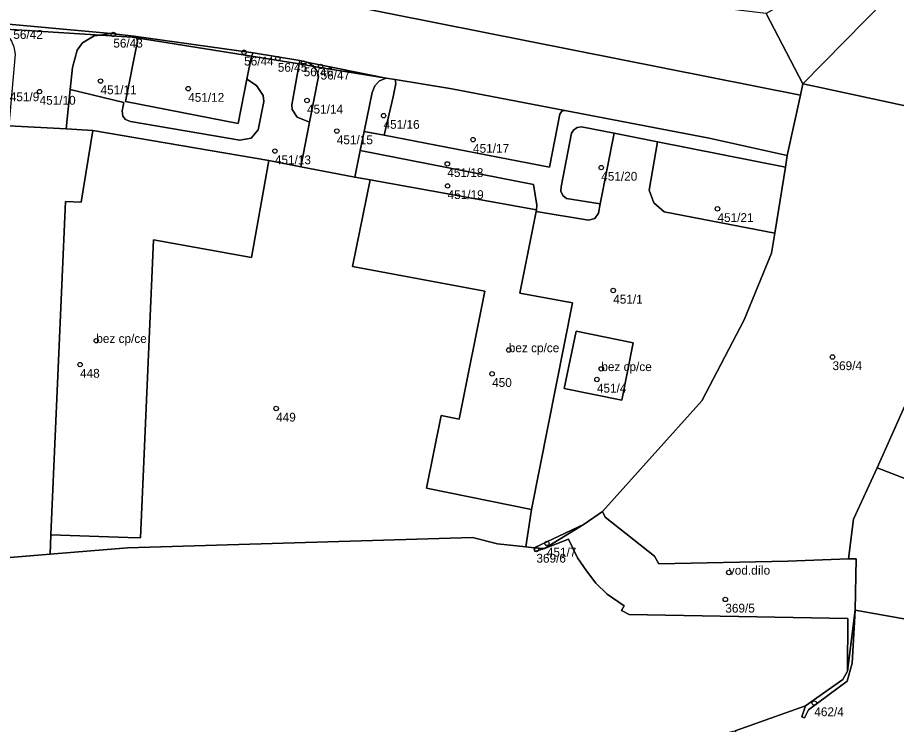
# Model space of a CAD drawing. Extents: x -878211 to -870363, y -1058464 to -1052522.
# Drawn here: x -874227.5 to -874127.9, y -1056316.8 to -1056236.7 of the extents above; entities that cross this region are included whole.
import ezdxf

# ---------------------------------------------------------------- set-up
doc = ezdxf.new("R2010")
doc.units = 0
for name, color, linetype in [('Vrstva 1', 7, 'Continuous'), ('Vrstva 50', 7, 'Continuous'), ('Vrstva 51', 7, 'Continuous'), ('Vrstva 52', 7, 'Continuous')]:
    doc.layers.add(name, color=color, linetype=linetype)

msp = doc.modelspace()

# ---------------------------------------------------------------- linework, layer by layer
at = {"layer": 'Vrstva 1'}
for p, q in [((-874231.49, -1056237.12), (-874216.94, -1056238.48)), ((-874223.82, -1056297.51), (-874254.81, -1056300.09))]:
    msp.add_line(p, q, dxfattribs=at)
msp.add_lwpolyline([(-874138.73, -1056245.44), (-874195.46, -1056234.16), (-874216.86, -1056231.45), (-874226.76, -1056230.39), (-874231.06, -1056230.07), (-874249.04, -1056229.65), (-874285.19, -1056231.75), (-874290.65, -1056231.84), (-874295.48, -1056231.91), (-874299.31, -1056231.75), (-874319.2, -1056227.74)], dxfattribs=at)
at = {"layer": 'Vrstva 50'}
for centre in [(-874216.66, -1056238.56994), (-874201.83, -1056240.59994), (-874198.01, -1056241.30994), (-874195.08, -1056241.81994), (-874193.16, -1056242.18994), (-874218.11, -1056243.85994), (-874225.02, -1056245.04994), (-874208.17, -1056244.71994), (-874194.7, -1056246.05994), (-874186.02, -1056247.77994), (-874191.32, -1056249.52994), (-874175.87, -1056250.49994), (-874198.34, -1056251.79994), (-874178.79, -1056253.24994), (-874161.34, -1056253.66994), (-874178.76, -1056255.74994), (-874148.16, -1056258.34994), (-874159.98, -1056267.60994), (-874218.59, -1056273.30994), (-874171.82, -1056274.35994), (-874220.43, -1056276.00994), (-874135.12, -1056275.14994), (-874173.71, -1056277.05994), (-874161.33, -1056276.49994), (-874161.83, -1056277.69994), (-874198.2, -1056280.98994), (-874168.69, -1056296.98994), (-874167.5, -1056296.28994), (-874146.87, -1056299.58994), (-874147.27, -1056302.64994), (-874137.18, -1056314.39994)]:
    msp.add_circle(centre, 0.25, dxfattribs=at)
at = {"layer": 'Vrstva 51'}
for points in [[(-874059.11, -1056233.23), (-874064.36, -1056233.25), (-874065.94, -1056233.26), (-874106.31, -1056225.83), (-874114.6, -1056224.35), (-874120.49, -1056226.51), (-874127.68, -1056227.83), (-874142.65, -1056236.19), (-874138.49, -1056244.16), (-874126.68, -1056232.13), (-874109.62, -1056229.34), (-874061.05, -1056239.3), (-874058.08, -1056239.54)], [(-874216.94, -1056238.48), (-874231.49, -1056237.12), (-874229.42, -1056237.93), (-874218.12, -1056238.64)], [(-874220.16, -1056239.52), (-874218.82, -1056238.72), (-874218.12, -1056238.64), (-874229.42, -1056237.93), (-874228.77, -1056238.49), (-874228.2, -1056239.34), (-874227.95, -1056239.96), (-874227.8, -1056240.81), (-874228.51, -1056248.93), (-874221.99, -1056249.29), (-874221.55, -1056244.82), (-874221.3, -1056242.32), (-874220.76, -1056240.37)], [(-874215.46, -1056246.29), (-874215.64, -1056247.25), (-874215.58, -1056247.82), (-874215.26, -1056248.21), (-874214.71, -1056248.43), (-874202.33, -1056250.56), (-874201.04, -1056250.32), (-874200.24, -1056249.4), (-874199.59, -1056246.16), (-874199.68, -1056245.48), (-874200.43, -1056244.36), (-874201.52, -1056243.63), (-874202.51, -1056248.66), (-874215.28, -1056246.19), (-874213.93, -1056239.33), (-874214.02, -1056238.94), (-874214.53, -1056238.86), (-874218.12, -1056238.64), (-874218.82, -1056238.72), (-874220.16, -1056239.52), (-874220.76, -1056240.37), (-874221.3, -1056242.32), (-874221.55, -1056244.82)], [(-874218.12, -1056238.64), (-874214.53, -1056238.86), (-874214.02, -1056238.94), (-874214.33, -1056238.76), (-874216.94, -1056238.48)], [(-874201.01, -1056241.04), (-874214.02, -1056238.94), (-874213.93, -1056239.33), (-874215.28, -1056246.19), (-874202.51, -1056248.66), (-874201.52, -1056243.63)], [(-874214.02, -1056238.94), (-874201.01, -1056241.04), (-874200.82, -1056240.64), (-874214.33, -1056238.76)], [(-874201.01, -1056241.04), (-874195.6, -1056241.92), (-874195.53, -1056241.52), (-874200.82, -1056240.64)], [(-874195.6, -1056241.92), (-874201.01, -1056241.04), (-874201.52, -1056243.63), (-874200.43, -1056244.36), (-874199.68, -1056245.48), (-874199.59, -1056246.16), (-874200.24, -1056249.4), (-874201.04, -1056250.32), (-874202.33, -1056250.56), (-874214.71, -1056248.43), (-874215.26, -1056248.21), (-874215.58, -1056247.82), (-874215.64, -1056247.25), (-874215.46, -1056246.29), (-874221.55, -1056244.82), (-874221.99, -1056249.29), (-874218.97, -1056249.46), (-874199.04, -1056252.87), (-874195.39, -1056253.57), (-874194.41, -1056248.51), (-874195.82, -1056247.94), (-874196.38, -1056247.08), (-874196.41, -1056246.56)], [(-874193.54, -1056242.78), (-874193.94, -1056242.19), (-874195.6, -1056241.92), (-874196.41, -1056246.56), (-874196.38, -1056247.08), (-874195.82, -1056247.94), (-874194.41, -1056248.51), (-874193.41, -1056243.34)], [(-874193.94, -1056242.19), (-874194.55, -1056241.75), (-874195.53, -1056241.52), (-874195.6, -1056241.92)], [(-874193.94, -1056242.19), (-874185.72, -1056243.52), (-874194.55, -1056241.75)], [(-874188.21, -1056249.56), (-874187.31, -1056245.17), (-874187, -1056244.38), (-874186.47, -1056243.84), (-874185.72, -1056243.52), (-874193.94, -1056242.19), (-874193.54, -1056242.78), (-874193.41, -1056243.34), (-874194.41, -1056248.51), (-874195.39, -1056253.57), (-874189.28, -1056254.74), (-874188.66, -1056251.72)], [(-874184.61, -1056244.12), (-874184.69, -1056243.68), (-874185.72, -1056243.52), (-874186.47, -1056243.84), (-874187, -1056244.38), (-874187.31, -1056245.17), (-874188.21, -1056249.56), (-874185.94, -1056250), (-874184.92, -1056245.66)], [(-874165.8, -1056247.28), (-874165.46, -1056247.19), (-874178.27, -1056244.72), (-874184.69, -1056243.68), (-874184.61, -1056244.12), (-874184.92, -1056245.66), (-874185.94, -1056250), (-874167.22, -1056253.64), (-874166.03, -1056247.61)], [(-874223.73, -1056295.33), (-874222.09, -1056257.53), (-874220.32, -1056257.6), (-874218.97, -1056249.46), (-874221.99, -1056249.29), (-874228.51, -1056248.93), (-874230.41, -1056248.82), (-874242.38, -1056248.16), (-874252.44, -1056247.69), (-874254.81, -1056293.74), (-874254.81, -1056300.09), (-874223.82, -1056297.51)], [(-874168.67, -1056258.47), (-874168.71, -1056258.65), (-874162.79, -1056259.63), (-874162.06, -1056259.45), (-874161.66, -1056258.83), (-874161.46, -1056257.79), (-874165.27, -1056257.17), (-874165.7, -1056256.85), (-874165.91, -1056256.36), (-874165.9, -1056255.86), (-874164.72, -1056249.75), (-874164.5, -1056249.44), (-874164.08, -1056249.12), (-874163.57, -1056249.04), (-874159.89, -1056249.77), (-874154.96, -1056250.75), (-874140.45, -1056253.61), (-874140.24, -1056252.28), (-874149.09, -1056250.35), (-874165.46, -1056247.19), (-874165.8, -1056247.28), (-874166.03, -1056247.61), (-874167.22, -1056253.64), (-874185.94, -1056250), (-874188.21, -1056249.56), (-874188.66, -1056251.72), (-874169.02, -1056255.58), (-874168.63, -1056257.93)], [(-874218.97, -1056249.46), (-874220.32, -1056257.6), (-874222.09, -1056257.53), (-874223.73, -1056295.33), (-874215, -1056295.61), (-874213.59, -1056295.65), (-874212.1, -1056261.88), (-874200.98, -1056263.88), (-874199.04, -1056252.87)], [(-874161.46, -1056257.79), (-874161.66, -1056258.83), (-874162.06, -1056259.45), (-874162.79, -1056259.63), (-874168.71, -1056258.65), (-874170.56, -1056267.9), (-874164.58, -1056268.99), (-874169.26, -1056292.43), (-874169.88, -1056296.7), (-874168.94, -1056296.78), (-874163.27, -1056294.13), (-874161.2, -1056292.66), (-874149.93, -1056280.11), (-874145.14, -1056270.93), (-874142.03, -1056263.36), (-874141.66, -1056261.09), (-874154.2, -1056258.67), (-874155.37, -1056257.68), (-874155.89, -1056256.23), (-874154.96, -1056250.75), (-874159.89, -1056249.77)], [(-874159.89, -1056249.77), (-874163.57, -1056249.04), (-874164.08, -1056249.12), (-874164.5, -1056249.44), (-874164.72, -1056249.75), (-874165.9, -1056255.86), (-874165.91, -1056256.36), (-874165.7, -1056256.85), (-874165.27, -1056257.17), (-874161.46, -1056257.79)], [(-874140.45, -1056253.61), (-874154.96, -1056250.75), (-874155.89, -1056256.23), (-874155.37, -1056257.68), (-874154.2, -1056258.67), (-874141.66, -1056261.09)], [(-874188.66, -1056251.72), (-874189.28, -1056254.74), (-874187.55, -1056255.07), (-874168.67, -1056258.47), (-874168.63, -1056257.93), (-874169.02, -1056255.58)], [(-874187.55, -1056255.07), (-874189.28, -1056254.74), (-874195.39, -1056253.57), (-874199.04, -1056252.87), (-874200.98, -1056263.88), (-874212.1, -1056261.88), (-874213.59, -1056295.65), (-874215, -1056295.61), (-874223.73, -1056295.33), (-874223.82, -1056297.51), (-874215.04, -1056296.78), (-874175.94, -1056295.64), (-874173.09, -1056296.33), (-874169.88, -1056296.7), (-874169.26, -1056292.43), (-874181.14, -1056290.03), (-874179.49, -1056281.8), (-874177.45, -1056282.21), (-874174.55, -1056267.67), (-874189.53, -1056264.89)], [(-874164.58, -1056268.99), (-874170.56, -1056267.9), (-874168.71, -1056258.65), (-874168.67, -1056258.47), (-874187.55, -1056255.07), (-874189.53, -1056264.89), (-874174.55, -1056267.67), (-874177.45, -1056282.21), (-874179.49, -1056281.8), (-874181.14, -1056290.03), (-874169.26, -1056292.43)], [(-874122.76, -1056271.35), (-874123.64, -1056273.32), (-874130.06, -1056287.71), (-874125.56, -1056289.45), (-874053.37, -1056300.34), (-874050.4, -1056300.68), (-874048.88, -1056301.03), (-874054.11, -1056290.88), (-874057.5, -1056287.22), (-874065.86, -1056278.28), (-874072.94, -1056272.77), (-874076.09, -1056270.72), (-874084.7, -1056267.52), (-874093.85, -1056264.5), (-874098.46, -1056263.09), (-874117.05, -1056258.67), (-874118.47, -1056261.73), (-874120.51, -1056266.29), (-874121.47, -1056268.45)], [(-874159.02, -1056280.03), (-874157.71, -1056273.54), (-874164.19, -1056272.24), (-874165.53, -1056278.71)], [(-874159.02, -1056280.03), (-874165.53, -1056278.71), (-874164.19, -1056272.24), (-874157.71, -1056273.54)], [(-874167.76, -1056296.87), (-874165.06, -1056295.82), (-874164.03, -1056297.93), (-874163.02, -1056299.42), (-874161.95, -1056300.79), (-874160.66, -1056302.05), (-874158.74, -1056303.39), (-874159.03, -1056303.9), (-874158.18, -1056304.35), (-874133.38, -1056304.8), (-874133.42, -1056310.77), (-874132.55, -1056303.87), (-874132.43, -1056298.06), (-874133.32, -1056298.04), (-874140.2, -1056298.32), (-874154.8, -1056298.6), (-874155.3, -1056297.76), (-874160.91, -1056293.31), (-874161.2, -1056292.66), (-874163.27, -1056294.13)], [(-874168.94, -1056296.78), (-874167.76, -1056296.87), (-874163.27, -1056294.13)], [(-874167.76, -1056296.87), (-874168.94, -1056296.78), (-874168.88, -1056297.21)], [(-874138.17, -1056314.71), (-874138.6, -1056315.96), (-874138.31, -1056316.08), (-874137.82, -1056315.18), (-874133.45, -1056311.92), (-874132.88, -1056309.89), (-874132.55, -1056303.87), (-874133.42, -1056310.77), (-874133.95, -1056311.74)]]:
    msp.add_lwpolyline(points, close=True, dxfattribs=at)
for points in [[(-874231.06, -1056230.07), (-874226.76, -1056230.39), (-874216.86, -1056231.45), (-874195.46, -1056234.16), (-874138.73, -1056245.44), (-874138.49, -1056244.16), (-874142.65, -1056236.19), (-874147.41, -1056235.62), (-874151.15, -1056235.15), (-874182.4, -1056231.25), (-874182.74, -1056233.91), (-874187.21, -1056233.43), (-874187.02, -1056232.12), (-874188.54, -1056231.94), (-874188.39, -1056230.56), (-874193.73, -1056229.96), (-874217.62, -1056227.27), (-874217.78, -1056229.56), (-874226.63, -1056228.62), (-874226.64, -1056228.73), (-874228.72, -1056228.54)], [(-874231.49, -1056237.12), (-874216.94, -1056238.48), (-874214.33, -1056238.76), (-874200.82, -1056240.64), (-874195.53, -1056241.52), (-874194.55, -1056241.75), (-874185.72, -1056243.52), (-874184.69, -1056243.68), (-874178.27, -1056244.72), (-874165.46, -1056247.19), (-874149.09, -1056250.35), (-874140.24, -1056252.28), (-874138.73, -1056245.44), (-874195.46, -1056234.16), (-874216.86, -1056231.45), (-874226.76, -1056230.39), (-874231.06, -1056230.07)], [(-874126.68, -1056232.13), (-874138.49, -1056244.16), (-874136.86, -1056244.52), (-874115.14, -1056249.21), (-874115.23, -1056249.69), (-874111.48, -1056250.46), (-874110.6, -1056246.1), (-874075.21, -1056253.33), (-874059.72, -1056253.54), (-874049.09, -1056251.87), (-874042.53, -1056250.15), (-874037.26, -1056248.76), (-874030.65, -1056247.03), (-873996.05, -1056249.29), (-873969.22, -1056250.9), (-873916.49, -1056260.24), (-873908.1, -1056261.09), (-873876.47, -1056261.7), (-873865.64, -1056260.91)], [(-874115.14, -1056249.21), (-874136.86, -1056244.52), (-874138.49, -1056244.16), (-874138.73, -1056245.44), (-874140.24, -1056252.28), (-874140.45, -1056253.61), (-874141.66, -1056261.09), (-874142.03, -1056263.36), (-874145.14, -1056270.93), (-874149.93, -1056280.11), (-874161.2, -1056292.66), (-874160.91, -1056293.31), (-874155.3, -1056297.76), (-874154.8, -1056298.6), (-874140.2, -1056298.32), (-874133.32, -1056298.04), (-874132.75, -1056293.55), (-874130.06, -1056287.71), (-874123.64, -1056273.32)], [(-874125.56, -1056289.45), (-874130.06, -1056287.71), (-874132.75, -1056293.55), (-874133.32, -1056298.04), (-874132.43, -1056298.06), (-874132.55, -1056303.87), (-874125.1, -1056305.17)], [(-874165.06, -1056295.82), (-874167.76, -1056296.87), (-874168.88, -1056297.21), (-874168.94, -1056296.78), (-874169.88, -1056296.7), (-874173.09, -1056296.33), (-874175.94, -1056295.64), (-874215.04, -1056296.78), (-874223.82, -1056297.51), (-874254.81, -1056300.09)], [(-874247.93, -1056324.46), (-874211.49, -1056322.17), (-874208.55, -1056322.19), (-874207.9, -1056322.22), (-874201.87, -1056322.42), (-874191.01, -1056323.16), (-874187.42, -1056323.87), (-874178.33, -1056324.05), (-874170.1, -1056322.75), (-874146.15, -1056317.57), (-874138.17, -1056314.71), (-874133.95, -1056311.74), (-874133.42, -1056310.77), (-874133.38, -1056304.8), (-874158.18, -1056304.35), (-874159.03, -1056303.9), (-874158.74, -1056303.39), (-874160.66, -1056302.05), (-874161.95, -1056300.79), (-874163.02, -1056299.42), (-874164.03, -1056297.93), (-874165.06, -1056295.82)], [(-874125.1, -1056305.17), (-874132.55, -1056303.87), (-874132.88, -1056309.89), (-874133.45, -1056311.92), (-874137.82, -1056315.18), (-874138.31, -1056316.08), (-874138.6, -1056315.96), (-874138.17, -1056314.71), (-874146.15, -1056317.57), (-874145.47, -1056319.98), (-874141.1, -1056331.54), (-874130.27, -1056330.99), (-874129.57, -1056338.8), (-874139.97, -1056339.36), (-874138.68, -1056343.87), (-874102.19, -1056334.51)]]:
    msp.add_lwpolyline(points, dxfattribs=at)
at = {"layer": 'Vrstva 52'}
for points in [[(-874222.09, -1056257.53), (-874223.73, -1056295.33), (-874215, -1056295.61), (-874213.59, -1056295.65), (-874212.1, -1056261.88), (-874200.98, -1056263.88), (-874199.04, -1056252.87), (-874218.97, -1056249.46), (-874220.32, -1056257.6)], [(-874189.53, -1056264.89), (-874174.55, -1056267.67), (-874177.45, -1056282.21), (-874179.49, -1056281.8), (-874181.14, -1056290.03), (-874169.26, -1056292.43), (-874164.58, -1056268.99), (-874170.56, -1056267.9), (-874168.71, -1056258.65), (-874168.67, -1056258.47), (-874187.55, -1056255.07)], [(-874165.53, -1056278.71), (-874159.02, -1056280.03), (-874157.71, -1056273.54), (-874164.19, -1056272.24)]]:
    msp.add_lwpolyline(points, close=True, dxfattribs=at)

# ---------------------------------------------------------------- texts
at = {"layer": 'Vrstva 50'}
for s, p in [('56/42', (-874228, -1056239.079)), ('56/43', (-874216.66, -1056240.059)), ('56/44', (-874201.83, -1056242.089)), ('56/45', (-874198.01, -1056242.799)), ('56/46', (-874195.08, -1056243.309)), ('56/47', (-874193.16, -1056243.679)), ('451/11', (-874218.11, -1056245.349)), ('451/9', (-874228.4, -1056246.139)), ('451/10', (-874225.02, -1056246.539)), ('451/12', (-874208.17, -1056246.209)), ('451/14', (-874194.7, -1056247.549)), ('451/16', (-874186.02, -1056249.269)), ('451/15', (-874191.32, -1056251.019)), ('451/17', (-874175.87, -1056251.989)), ('451/13', (-874198.34, -1056253.289)), ('451/18', (-874178.79, -1056254.739)), ('451/20', (-874161.34, -1056255.159)), ('451/19', (-874178.76, -1056257.239)), ('451/21', (-874148.16, -1056259.839)), ('451/1', (-874159.98, -1056269.099)), ('bez cp/ce', (-874218.59, -1056273.56)), ('bez cp/ce', (-874171.82, -1056274.61)), ('bez cp/ce', (-874161.33, -1056276.75)), ('369/4', (-874135.12, -1056276.639)), ('448', (-874220.43, -1056277.499)), ('450', (-874173.71, -1056278.549)), ('451/4', (-874161.83, -1056279.189)), ('449', (-874198.2, -1056282.479)), ('451/7', (-874167.5, -1056297.779)), ('369/6', (-874168.69, -1056298.479)), ('vod.dílo', (-874146.87, -1056299.84)), ('369/5', (-874147.27, -1056304.139)), ('462/4', (-874137.18, -1056315.889))]:
    msp.add_text(s, height=0.999996, dxfattribs=at).set_placement(p)

doc.saveas('drawing.dxf')
